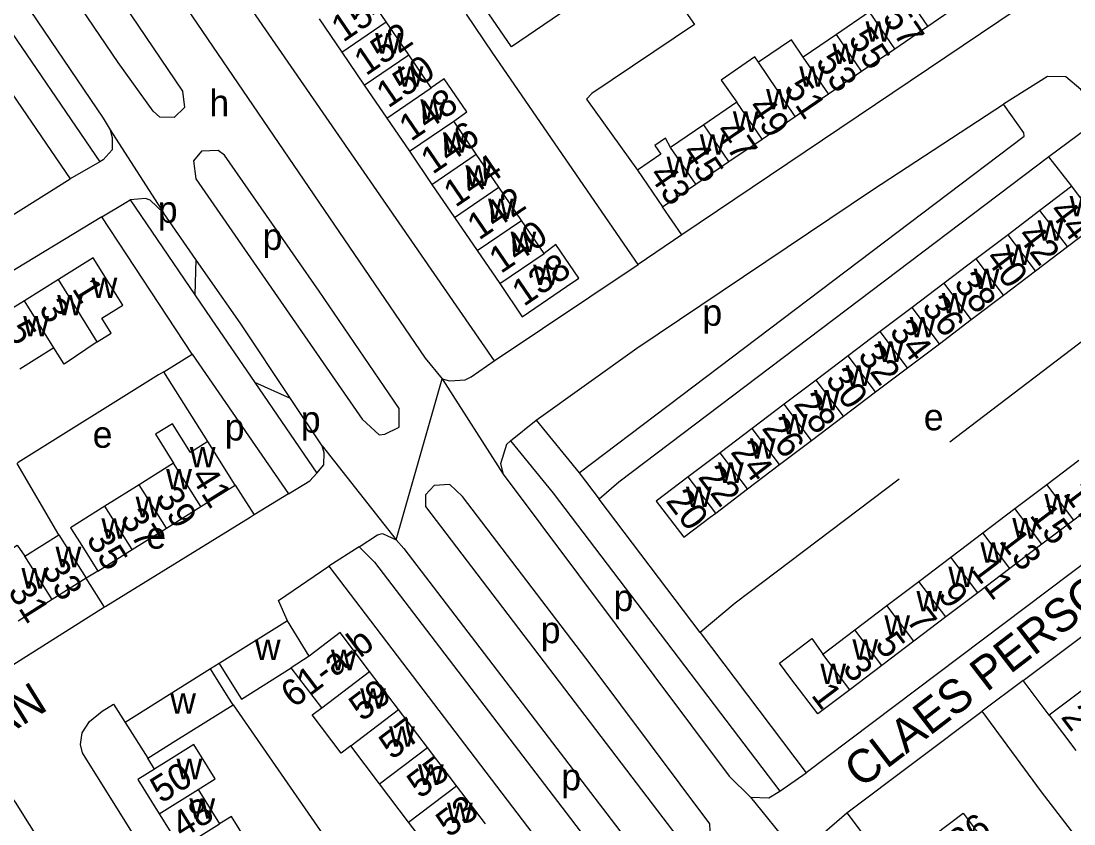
# Model space of a CAD drawing. Extents: x 159294 to 161936, y 384538 to 386517.
# Drawn here: x 160105.1 to 160263.3, y 385852.4 to 385973 of the extents above; entities that cross this region are included whole.
import ezdxf

# ---------------------------------------------------------------- set-up
doc = ezdxf.new("R2010")
doc.units = 0
for name, color, linetype in [('BLT_Basislijn', 7, 'Continuous'), ('BLT_Bebouwing', 7, 'Continuous'), ('BLT_Centroide', 7, 'Continuous'), ('BLT_Huisnummer', 7, 'Continuous'), ('BLT_Huisnummer_ tussenligend', 7, 'Continuous'), ('BLT_Huisnummer_reeks', 7, 'Continuous'), ('BLT_Onderverdeling_panden', 7, 'Continuous'), ('BLT_Straatnaam', 7, 'Continuous'), ('BLT_Vlakafsluiter', 7, 'Continuous')]:
    doc.layers.add(name, color=color, linetype=linetype)

msp = doc.modelspace()

# ---------------------------------------------------------------- linework, layer by layer
at = {"layer": 'BLT_Basislijn'}
for p, q in [((160058.26, 386037.79), (160116.95, 385951.89)), ((160120.89, 386002.07), (160176.18, 385922.01)), ((160103.8, 385962.12), (160112.52, 385949.33)), ((160267.31, 385958.48), (160259.47, 385952.64)), ((160116.95, 385951.89), (160112.52, 385949.33)), ((160262.94, 385948.22), (160259.47, 385952.64)), ((160093.4, 385937.37), (160112.52, 385949.33)), ((160121.5, 385946.17), (160131.22, 385931.92)), ((160204.35, 385940.92), (160201.47, 385945.13)), ((160117.27, 385943.61), (160071.05, 385915.65)), ((160130.82, 385923), (160117.27, 385943.61)), ((160204.35, 385940.92), (160197.79, 385936.47)), ((160131.37, 385937.24), (160131.22, 385931.92)), ((160176.18, 385922.01), (160197.79, 385936.47)), ((160131.22, 385931.92), (160133.69, 385928.29)), ((160133.69, 385928.29), (160140.22, 385918.76)), ((160126.56, 385920.36), (160130.82, 385923)), ((160130.82, 385923), (160145.28, 385902.03)), ((160133.17, 385909.85), (160126.56, 385920.36)), ((160145.58, 385916.34), (160140.22, 385918.76)), ((160140.22, 385918.76), (160149.57, 385905.09)), ((160178.65, 385909.96), (160182.51, 385913.06)), ((160182.51, 385913.06), (160188.93, 385905.17)), ((160110.82, 385895.84), (160104.52, 385906.59)), ((160188.93, 385905.17), (160191.96, 385901.21)), ((160137.26, 385903.33), (160140.15, 385898.84)), ((160145.28, 385902.03), (160140.15, 385898.84)), ((160207.13, 385881.18), (160191.96, 385901.21)), ((160155.9, 385894.04), (160151.35, 385891.14)), ((160116.66, 385890.39), (160114.91, 385889.32)), ((160151.35, 385891.14), (160261.93, 385746)), ((160117.67, 385884.96), (160114.91, 385889.32)), ((160117.67, 385884.96), (160076.66, 385859.12)), ((160207.13, 385881.18), (160223.04, 385860.1)), ((160134.88, 385876.53), (160133.58, 385875.69)), ((160255.64, 385873.98), (160249.49, 385869.34)), ((160259.53, 385868.73), (160255.64, 385873.98)), ((160115.42, 385867.79), (160117.33, 385869.34)), ((160117.33, 385869.34), (160119.02, 385870.38)), ((160119.02, 385870.38), (160120.77, 385867.65)), ((160136.96, 385870.3), (160230.38, 385735.53)), ((160229.15, 385854.08), (160249.49, 385869.34)), ((160114.31, 385866.08), (160115.42, 385867.79)), ((160114.07, 385864.36), (160114.31, 385866.08)), ((160114.34, 385863.08), (160114.07, 385864.36)), ((160208.26, 385713.57), (160114.34, 385863.08)), ((160125.17, 385860.66), (160124.15, 385862.27)), ((160219.1, 385857.35), (160223.04, 385860.1)), ((160225.02, 385850.52), (160229.15, 385854.08)), ((160229.15, 385854.08), (160293.45, 385768.9))]:
    msp.add_line(p, q, dxfattribs=at)
for points in [[(160112.89, 385986.9), (160129.37, 385962.53), (160129.65, 385960.05), (160128.11, 385958.54), (160125.96, 385958.61), (160124.99, 385959.5), (160119.71, 385966.84), (160068.59, 386042.09), (160068.54, 386044.17), (160069.85, 386045.65), (160072.26, 386045.73), (160073.62, 386044.23), (160112.89, 385986.9)], [(160061.94, 386040.35), (160117.48, 385958.48), (160118.52, 385956.71)], [(160253.36, 386004.89), (160265.54, 385986.07), (160265.78, 385984.51), (160265.51, 385982.43), (160254.57, 385974.75), (160204.35, 385940.92)], [(160116.42, 385994.98), (160165.82, 385922.41), (160168.38, 385919.29)], [(160198.64, 385983.43), (160206.28, 385972.54), (160190.87, 385962.15), (160190.07, 385961.29), (160197.7, 385950.66)], [(160197.79, 385936.47), (160175.96, 385968.21), (160172.02, 385974.06)], [(160267.31, 385958.48), (160264.27, 385962.77), (160262.04, 385964.69), (160259.27, 385964.72), (160252.67, 385960.55)], [(160182.51, 385913.06), (160197.62, 385923.9), (160233, 385947.69), (160252.67, 385960.55)], [(160188.93, 385905.17), (160255.76, 385955.75), (160255.71, 385956.25), (160252.67, 385960.55)], [(160118.52, 385956.71), (160118.82, 385955.57), (160118.81, 385953.71), (160117.47, 385952.21), (160116.95, 385951.89)], [(160149.88, 385932.46), (160135.67, 385952.92), (160134.71, 385953.61), (160132.23, 385953.49), (160131.05, 385952.06), (160131.37, 385949.35), (160156.35, 385913.23), (160158.89, 385910.88), (160159.77, 385910.95), (160161.92, 385912.03), (160161.92, 385914.82), (160149.88, 385932.46)], [(160259.47, 385952.64), (160194.89, 385903.77), (160191.96, 385901.21)], [(160117.27, 385943.61), (160120.85, 385945.79), (160121.5, 385946.17)], [(160126.51, 385944.23), (160124.54, 385946.13), (160123.83, 385946.4), (160121.5, 385946.17)], [(160131.37, 385937.24), (160126.51, 385944.23)], [(160145.58, 385916.34), (160138.12, 385927.54), (160131.37, 385937.24)], [(160244.6, 385909.8), (160245.45, 385910.48), (160275.91, 385933.65)], [(160255.64, 385873.98), (160325.93, 385926.72), (160328.55, 385926.47), (160330.57, 385924.56), (160331.53, 385923.24)], [(160168.38, 385919.29), (160169.48, 385918.99), (160171.84, 385919.15), (160172.73, 385919.57), (160176.18, 385922.01)], [(160126.56, 385920.36), (160125.79, 385919.89), (160104.69, 385906.7), (160104.52, 385906.59)], [(160150.33, 385909.22), (160145.58, 385916.34)], [(160291.51, 385911.72), (160290.74, 385910.84), (160282.41, 385904.86), (160223.04, 385860.1)], [(160149.57, 385905.09), (160150.62, 385906.37), (160150.64, 385908.17), (160150.33, 385909.22)], [(160178.65, 385909.96), (160178.02, 385909.44), (160177.15, 385906.5), (160177.51, 385904.94)], [(160178.65, 385909.96), (160185.02, 385902.09), (160219.1, 385857.35)], [(160145.28, 385902.03), (160148.5, 385903.97), (160149.57, 385905.09)], [(160177.51, 385904.94), (160211.47, 385859.57), (160214.67, 385856.42)], [(160236.99, 385904.21), (160212.37, 385885.58), (160207.13, 385881.18)], [(160190.75, 385876.28), (160171.4, 385901.63), (160169.53, 385903.4), (160167.17, 385903.25), (160165.89, 385901.87), (160165.89, 385900.1), (160203.76, 385850.39), (160205.58, 385848.8), (160207.26, 385848.88), (160208.69, 385850.21), (160208.59, 385852.44), (160190.75, 385876.28)], [(160140.15, 385898.84), (160139.55, 385898.46), (160117.88, 385885.09), (160117.67, 385884.96)], [(160155.9, 385894.04), (160158.64, 385895.84), (160159.43, 385896.03), (160161.45, 385895.12)], [(160161.45, 385895.12), (160162.63, 385893.77), (160202.05, 385842.2)], [(160155.9, 385894.04), (160158.23, 385891.72), (160198.19, 385839.38)], [(160145.12, 385882.92), (160143.78, 385885.99), (160151.35, 385891.14)], [(160276.66, 385833.39), (160272.54, 385838.8), (160258.37, 385857.22), (160249.49, 385869.34)], [(160077.03, 385844.86), (160098.41, 385858.5), (160101.06, 385858.66), (160102.51, 385857.98), (160104.26, 385855.67), (160118.45, 385833.01)], [(160214.67, 385856.42), (160217.44, 385856.31), (160219.1, 385857.35)]]:
    msp.add_lwpolyline(points, dxfattribs=at)
at = {"layer": 'BLT_Bebouwing'}
for p, q in [((160159.95, 385972.93), (160156.56, 385977.9)), ((160241.31, 385972.29), (160246.29, 385975.68)), ((160232.56, 385974.42), (160227.58, 385971.03)), ((160149.9, 385973.36), (160153.29, 385968.39)), ((160163.34, 385967.96), (160159.95, 385972.93)), ((160236.33, 385968.89), (160241.31, 385972.29)), ((160227.58, 385971.03), (160222.6, 385967.63)), ((160231.35, 385965.5), (160236.33, 385968.89)), ((160153.29, 385968.39), (160156.68, 385963.42)), ((160166.72, 385962.99), (160163.34, 385967.96)), ((160226.37, 385962.1), (160231.35, 385965.5)), ((160156.68, 385963.42), (160160.07, 385958.45)), ((160212.64, 385960.84), (160207.66, 385957.45)), ((160221.39, 385958.71), (160226.37, 385962.1)), ((160160.07, 385958.45), (160163.45, 385953.48)), ((160173.5, 385953.04), (160170.11, 385958.01)), ((160216.41, 385955.31), (160221.39, 385958.71)), ((160207.66, 385957.45), (160202.68, 385954.05)), ((160211.43, 385951.92), (160216.41, 385955.31)), ((160163.45, 385953.48), (160166.84, 385948.5)), ((160176.89, 385948.07), (160173.5, 385953.04)), ((160206.45, 385948.52), (160211.43, 385951.92)), ((160197.7, 385950.66), (160201.47, 385945.13)), ((160166.84, 385948.5), (160170.23, 385943.53)), ((160201.47, 385945.13), (160206.45, 385948.52)), ((160262.94, 385948.22), (160258.15, 385944.58)), ((160264.11, 385946.68), (160262.94, 385948.22)), ((160180.28, 385943.1), (160176.89, 385948.07)), ((160170.23, 385943.53), (160173.62, 385938.56)), ((160258.15, 385944.58), (160253.35, 385940.94)), ((160183.67, 385938.13), (160180.28, 385943.1)), ((160253.35, 385940.94), (160248.55, 385937.3)), ((160257.47, 385935.51), (160262.27, 385939.15)), ((160173.62, 385938.56), (160177.01, 385933.59)), ((160248.55, 385937.3), (160243.74, 385933.67)), ((160252.66, 385931.87), (160257.47, 385935.51)), ((160110.74, 385934.22), (160105.64, 385931.03)), ((160243.74, 385933.67), (160238.94, 385930.03)), ((160105.64, 385931.03), (160100.57, 385927.86)), ((160247.83, 385928.21), (160252.66, 385931.87)), ((160238.94, 385930.03), (160234.14, 385926.39)), ((160243.04, 385924.57), (160247.83, 385928.21)), ((160234.14, 385926.39), (160229.34, 385922.75)), ((160238.26, 385920.95), (160243.04, 385924.57)), ((160110.06, 385923.93), (160104.96, 385920.75)), ((160229.34, 385922.75), (160224.54, 385919.11)), ((160233.46, 385917.31), (160238.26, 385920.95)), ((160224.54, 385919.11), (160219.74, 385915.47)), ((160219.74, 385915.47), (160214.93, 385911.83)), ((160223.85, 385910.04), (160228.65, 385913.68)), ((160214.93, 385911.83), (160210.13, 385908.19)), ((160137.26, 385903.33), (160133.17, 385909.85)), ((160219.05, 385906.4), (160223.85, 385910.04)), ((160210.13, 385908.19), (160205.33, 385904.55)), ((160259.19, 385903.42), (160263.99, 385907.06)), ((160214.25, 385902.76), (160219.05, 385906.4)), ((160122.87, 385903.37), (160117.71, 385900.14)), ((160132.11, 385900.09), (160137.26, 385903.33)), ((160209.45, 385899.12), (160214.25, 385902.76)), ((160254.38, 385899.78), (160259.19, 385903.42)), ((160268.05, 385901.72), (160263.24, 385898.07)), ((160126.96, 385896.86), (160132.11, 385900.09)), ((160249.58, 385896.13), (160254.38, 385899.78)), ((160263.24, 385898.07), (160258.43, 385894.43)), ((160121.81, 385893.62), (160126.96, 385896.86)), ((160244.77, 385892.49), (160249.58, 385896.13)), ((160105.7, 385892.62), (160110.82, 385895.84)), ((160258.43, 385894.43), (160253.63, 385890.79)), ((160116.66, 385890.39), (160121.81, 385893.62)), ((160239.97, 385888.85), (160244.77, 385892.49)), ((160253.63, 385890.79), (160248.82, 385887.15)), ((160114.91, 385889.32), (160109.8, 385886.11)), ((160235.16, 385885.21), (160239.97, 385888.85)), ((160248.82, 385887.15), (160244.02, 385883.51)), ((160109.8, 385886.11), (160104.68, 385882.89)), ((160230.36, 385881.56), (160235.16, 385885.21)), ((160244.02, 385883.51), (160239.21, 385879.86)), ((160145.12, 385882.92), (160134.88, 385876.53)), ((160148.41, 385877.64), (160145.12, 385882.92)), ((160157.48, 385875.33), (160153.06, 385881.16)), ((160225.55, 385877.92), (160230.36, 385881.56)), ((160239.21, 385879.86), (160234.41, 385876.22)), ((160150.28, 385869.86), (160145.71, 385875.88)), ((160234.41, 385876.22), (160229.6, 385872.58)), ((160161.82, 385869.6), (160157.48, 385875.33)), ((160264.33, 385872.37), (160259.53, 385868.73)), ((160166.17, 385863.87), (160161.82, 385869.6)), ((160259.53, 385868.73), (160263.53, 385863.45)), ((160158.98, 385858.41), (160154.63, 385864.14)), ((160170.51, 385858.14), (160166.17, 385863.87)), ((160125.23, 385860.69), (160125.17, 385860.66)), ((160163.33, 385852.68), (160158.98, 385858.41)), ((160174.86, 385852.4), (160170.51, 385858.14)), ((160131.71, 385857.57), (160134.93, 385852.41)), ((160125.89, 385853.94), (160129.1, 385848.78)), ((160167.68, 385846.95), (160163.33, 385852.68))]:
    msp.add_line(p, q, dxfattribs=at)
for points in [[(160178.77, 385969.17), (160175.39, 385974.12), (160193.75, 385986.64), (160197.13, 385981.68), (160178.77, 385969.17)], [(160222.6, 385967.63), (160220.85, 385970.23), (160215.89, 385966.85)], [(160215.89, 385966.85), (160215.33, 385967.68), (160210.26, 385964.19), (160212.64, 385960.84)], [(160170.11, 385958.01), (160172.07, 385959.4), (160168.69, 385964.35), (160166.72, 385962.99)], [(160202.68, 385954.05), (160201.89, 385955.43), (160200.3, 385954.35), (160201.19, 385953.04), (160197.7, 385950.66)], [(160262.27, 385939.15), (160267.06, 385942.79), (160265.96, 385944.23), (160264.11, 385946.68)], [(160177.01, 385933.59), (160180.4, 385928.62), (160187.06, 385933.16), (160188.89, 385934.41), (160185.44, 385939.46), (160183.67, 385938.13)], [(160116.57, 385924.84), (160118.68, 385926.15), (160117.27, 385928.41), (160120.4, 385930.35), (160115.95, 385937.48), (160110.74, 385934.22)], [(160116.57, 385924.84), (160111.59, 385921.47), (160110.06, 385923.93)], [(160228.65, 385913.68), (160233.46, 385917.31)], [(160133.17, 385909.85), (160130.59, 385908.22), (160127.87, 385912.54), (160125.3, 385910.95), (160128, 385906.6)], [(160128, 385906.6), (160122.87, 385903.37)], [(160205.33, 385904.55), (160200.53, 385900.91), (160204.65, 385895.48), (160208.63, 385898.5), (160209.45, 385899.12)], [(160117.71, 385900.14), (160112.56, 385896.9), (160114, 385894.62), (160116.66, 385890.39)], [(160110.82, 385895.84), (160112.25, 385893.55), (160114.91, 385889.32)], [(160099.43, 385891.09), (160104.52, 385894.29), (160105.7, 385892.62)], [(160153.06, 385881.16), (160148.41, 385877.64)], [(160229.6, 385872.58), (160224.79, 385868.93), (160220.74, 385874.28), (160219.01, 385876.56), (160223.9, 385880.27), (160225.55, 385877.92)], [(160133.58, 385875.69), (160120.77, 385867.65)], [(160136.96, 385870.3), (160136.24, 385871.46), (160133.58, 385875.69)], [(160134.88, 385876.53), (160137.51, 385872.28), (160138.22, 385871.13), (160145.71, 385875.88)], [(160124.15, 385862.27), (160128.39, 385864.93), (160136.96, 385870.3)], [(160154.63, 385864.14), (160153.21, 385863.06), (160148.87, 385868.79), (160150.28, 385869.86)], [(160120.77, 385867.65), (160124.15, 385862.27)], [(160131.71, 385857.57), (160134.28, 385859.17), (160131.07, 385864.33), (160126.92, 385861.75), (160125.23, 385860.69)], [(160125.17, 385860.66), (160122.68, 385859.1), (160125.89, 385853.94)], [(160138.2, 385847.29), (160139.95, 385848.38), (160136.74, 385853.53), (160134.93, 385852.41)], [(160243.7, 385844.29), (160240.08, 385849.07), (160246.61, 385854.02), (160250.23, 385849.24)]]:
    msp.add_lwpolyline(points, dxfattribs=at)
at = {"layer": 'BLT_Onderverdeling_panden'}
for p, q in [((160241.31, 385972.29), (160237.54, 385977.82)), ((160236.33, 385968.89), (160232.56, 385974.42)), ((160153.29, 385968.39), (160159.95, 385972.93)), ((160231.35, 385965.5), (160227.58, 385971.03)), ((160156.68, 385963.42), (160163.34, 385967.96)), ((160226.37, 385962.1), (160222.6, 385967.63)), ((160221.39, 385958.71), (160215.89, 385966.85)), ((160160.07, 385958.45), (160166.72, 385962.99)), ((160216.41, 385955.31), (160212.64, 385960.84)), ((160163.45, 385953.48), (160170.11, 385958.01)), ((160211.43, 385951.92), (160207.66, 385957.45)), ((160166.84, 385948.5), (160173.5, 385953.04)), ((160206.45, 385948.52), (160202.68, 385954.05)), ((160170.23, 385943.53), (160176.89, 385948.07)), ((160262.27, 385939.15), (160258.15, 385944.58)), ((160173.62, 385938.56), (160180.28, 385943.1)), ((160257.47, 385935.51), (160253.35, 385940.94)), ((160177.01, 385933.59), (160183.67, 385938.13)), ((160252.66, 385931.87), (160248.55, 385937.3)), ((160116.57, 385924.84), (160110.74, 385934.22)), ((160247.83, 385928.21), (160243.74, 385933.67)), ((160110.06, 385923.93), (160105.64, 385931.03)), ((160243.04, 385924.57), (160238.94, 385930.03)), ((160238.26, 385920.95), (160234.14, 385926.39)), ((160233.46, 385917.31), (160229.34, 385922.75)), ((160228.65, 385913.68), (160224.54, 385919.11)), ((160223.85, 385910.04), (160219.74, 385915.47)), ((160219.05, 385906.4), (160214.93, 385911.83)), ((160214.25, 385902.76), (160210.13, 385908.19)), ((160132.11, 385900.09), (160128, 385906.6)), ((160209.45, 385899.12), (160205.33, 385904.55)), ((160126.96, 385896.86), (160122.87, 385903.37)), ((160263.24, 385898.07), (160259.19, 385903.42)), ((160121.81, 385893.62), (160117.71, 385900.14)), ((160258.43, 385894.43), (160254.38, 385899.78)), ((160253.63, 385890.79), (160249.58, 385896.13)), ((160109.8, 385886.11), (160105.7, 385892.62)), ((160248.82, 385887.15), (160244.77, 385892.49)), ((160244.02, 385883.51), (160239.97, 385888.85)), ((160239.21, 385879.86), (160235.16, 385885.21)), ((160234.41, 385876.22), (160230.36, 385881.56)), ((160148.41, 385877.64), (160145.71, 385875.88)), ((160229.6, 385872.58), (160225.55, 385877.92)), ((160150.28, 385869.86), (160157.48, 385875.33)), ((160154.63, 385864.14), (160161.82, 385869.6)), ((160158.98, 385858.41), (160166.17, 385863.87)), ((160163.33, 385852.68), (160170.51, 385858.14)), ((160125.89, 385853.94), (160131.71, 385857.57)), ((160129.1, 385848.78), (160134.93, 385852.41))]:
    msp.add_line(p, q, dxfattribs=at)
at = {"layer": 'BLT_Vlakafsluiter'}
for p, q in [((160118.52, 385956.71), (160126.51, 385944.23)), ((160161.45, 385895.12), (160168.38, 385919.29)), ((160168.38, 385919.29), (160177.51, 385904.94)), ((160150.33, 385909.22), (160161.45, 385895.12)), ((160214.67, 385856.42), (160223.2, 385845.97))]:
    msp.add_line(p, q, dxfattribs=at)

# ---------------------------------------------------------------- texts
at = {"layer": 'BLT_Centroide'}
for s, p in [('w', (160231.95, 385969.95)), ('w', (160158.31, 385968.16)), ('w', (160226.97, 385966.58)), ('w', (160161.7, 385963.19)), ('w', (160222, 385963.17)), ('h', (160133.41, 385958.75)), ('w', (160217.02, 385959.77)), ('w', (160165.09, 385958.22)), ('w', (160212.03, 385956.39)), ('w', (160168.48, 385953.25)), ('w', (160207.05, 385952.98)), ('w', (160171.86, 385948.28)), ('w', (160202.08, 385949.58)), ('w', (160262.61, 385943.69)), ('p', (160125.66, 385942.74)), ('w', (160175.25, 385943.31)), ('w', (160257.81, 385940.05)), ('p', (160141.4, 385938.66)), ('w', (160178.64, 385938.34)), ('w', (160253, 385936.41)), ('w', (160182.03, 385933.38)), ('w', (160248.2, 385932.77)), ('w', (160115.72, 385931.42)), ('w', (160110.55, 385928.83)), ('w', (160243.41, 385929.12)), ('p', (160207.45, 385927.26)), ('w', (160105.45, 385925.66)), ('w', (160238.59, 385925.5)), ('w', (160233.8, 385921.84)), ('w', (160229, 385918.22)), ('w', (160224.2, 385914.56)), ('p', (160147.14, 385911.2)), ('w', (160219.39, 385910.94)), ('e', (160240.7, 385911.55)), ('e', (160115.88, 385908.93)), ('p', (160135.71, 385910.02)), ('w', (160214.59, 385907.3)), ('w', (160130.47, 385905.97)), ('w', (160126.92, 385902.66)), ('w', (160209.8, 385903.66)), ('w', (160204.98, 385900.02)), ('w', (160122.34, 385898.5)), ('w', (160258.81, 385898.92)), ('w', (160117.19, 385895.27)), ('w', (160254, 385895.28)), ('e', (160123.94, 385893.77)), ('w', (160249.2, 385891.64)), ('w', (160110.31, 385890.98)), ('w', (160105.19, 385887.77)), ('w', (160244.39, 385888)), ('p', (160194.11, 385884.38)), ('w', (160239.59, 385884.36)), ('w', (160234.78, 385880.7)), ('p', (160183.17, 385879.56)), ('w', (160229.98, 385877.08)), ('w', (160140.24, 385877.03)), ('w', (160151.67, 385875.5)), ('w', (160225.17, 385873.42)), ('w', (160156.05, 385869.72)), ('w', (160127.53, 385868.97)), ('w', (160160.4, 385864)), ('w', (160128.48, 385859.12)), ('w', (160164.74, 385858.28)), ('p', (160186.26, 385857.47)), ('w', (160130.41, 385853.19)), ('w', (160169.09, 385852.53))]:
    msp.add_text(s, height=4, dxfattribs=at).set_placement(p)
at = {"layer": 'BLT_Huisnummer'}
for s, rotation, p in [('154', 34.2802, (160153.49, 385969.77)), ('55', 304.284, (160229.25, 385970.33)), ('150', 34.2823, (160160.26, 385959.87)), ('51', 304.2862, (160219.56, 385962.93)), ('146', 34.2805, (160166.93, 385949.92)), ('47', 304.2837, (160209.29, 385956.47)), ('43', 304.2859, (160199.3, 385949.94)), ('142', 34.2767, (160173.9, 385940.03)), ('44', 307.1621, (160259.38, 385944.43)), ('138', 34.2815, (160180.63, 385930.07)), ('40', 307.1605, (160249.82, 385937.33)), ('1', 301.7928, (160112.7, 385932.84)), ('36', 307.1589, (160240.28, 385930.04)), ('5', 301.7928, (160102.72, 385926.55)), ('32', 307.1589, (160230.66, 385922.72)), ('28', 307.1572, (160221.05, 385915.45)), ('24', 307.1556, (160211.56, 385908.25)), ('41', 302.1388, (160130.49, 385904.61)), ('20', 307.1607, (160201.84, 385900.92)), ('17', 307.1619, (160261.51, 385902)), ('35', 302.139, (160114.83, 385895.19)), ('13', 307.1603, (160251.9, 385894.9)), ('33', 302.1395, (160108.07, 385890.69)), ('9', 307.1603, (160242.67, 385886.82)), ('5', 307.1587, (160233.22, 385879.35)), ('1', 307.157, (160223.68, 385871.72)), ('2', 307.1364, (160261.19, 385868.44)), ('57', 37.2157, (160160.85, 385861.93)), ('50', 31.9072, (160126.17, 385855.41)), ('53', 37.2145, (160169.4, 385850.25)), ('136', 37.193, (160244.01, 385845.72))]:
    msp.add_text(s, height=4, rotation=rotation, dxfattribs=at).set_placement(p)
at = {"layer": 'BLT_Huisnummer_ tussenligend'}
for s, rotation, p in [('57', 304.284, (160234.36, 385973.6)), ('152', 34.2823, (160156.92, 385964.73)), ('53', 304.2862, (160224.34, 385966.93)), ('148', 34.2805, (160163.67, 385954.87)), ('49', 304.2837, (160214.15, 385960.08)), ('144', 34.2767, (160170.36, 385944.96)), ('45', 304.2859, (160204.24, 385953.3)), ('140', 34.2815, (160177.18, 385935.01)), ('42', 307.1556, (160254.62, 385940.74)), ('38', 307.1556, (160245.09, 385933.56)), ('3', 301.7928, (160107.7, 385929.86)), ('34', 307.1556, (160235.41, 385926.34)), ('30', 307.1556, (160225.79, 385919.15)), ('26', 307.1556, (160216.26, 385911.84)), ('22', 307.1607, (160206.68, 385904.5)), ('39', 302.139, (160125.24, 385901.51)), ('37', 302.139, (160119.9, 385898.32)), ('15', 307.157, (160256.48, 385898.75)), ('11', 307.157, (160247.7, 385890.59)), ('31', 302.1395, (160103.06, 385887.35)), ('7', 307.157, (160237.95, 385882.99)), ('3', 307.157, (160228.38, 385875.8)), ('59', 37.2157, (160156.34, 385867.69)), ('55', 37.2145, (160165.05, 385856.09)), ('48', 31.907, (160129.35, 385850.11))]:
    msp.add_text(s, height=4, rotation=rotation, dxfattribs=at).set_placement(p)
at = {"layer": 'BLT_Huisnummer_reeks'}
msp.add_text('61-a-b', height=4, rotation=37.1566, dxfattribs=at).set_placement((160146.09, 385869.72))
at = {"layer": 'BLT_Straatnaam'}
for s, rotation, p in [('CLAES PERSOONSLAAN', 37.5039, (160231.27, 385857.65)), ('HENDRIK STAETSLAAN', 31.8791, (160045.34, 385829.82))]:
    msp.add_text(s, height=5, rotation=rotation, dxfattribs=at).set_placement(p)

doc.saveas('drawing.dxf')
